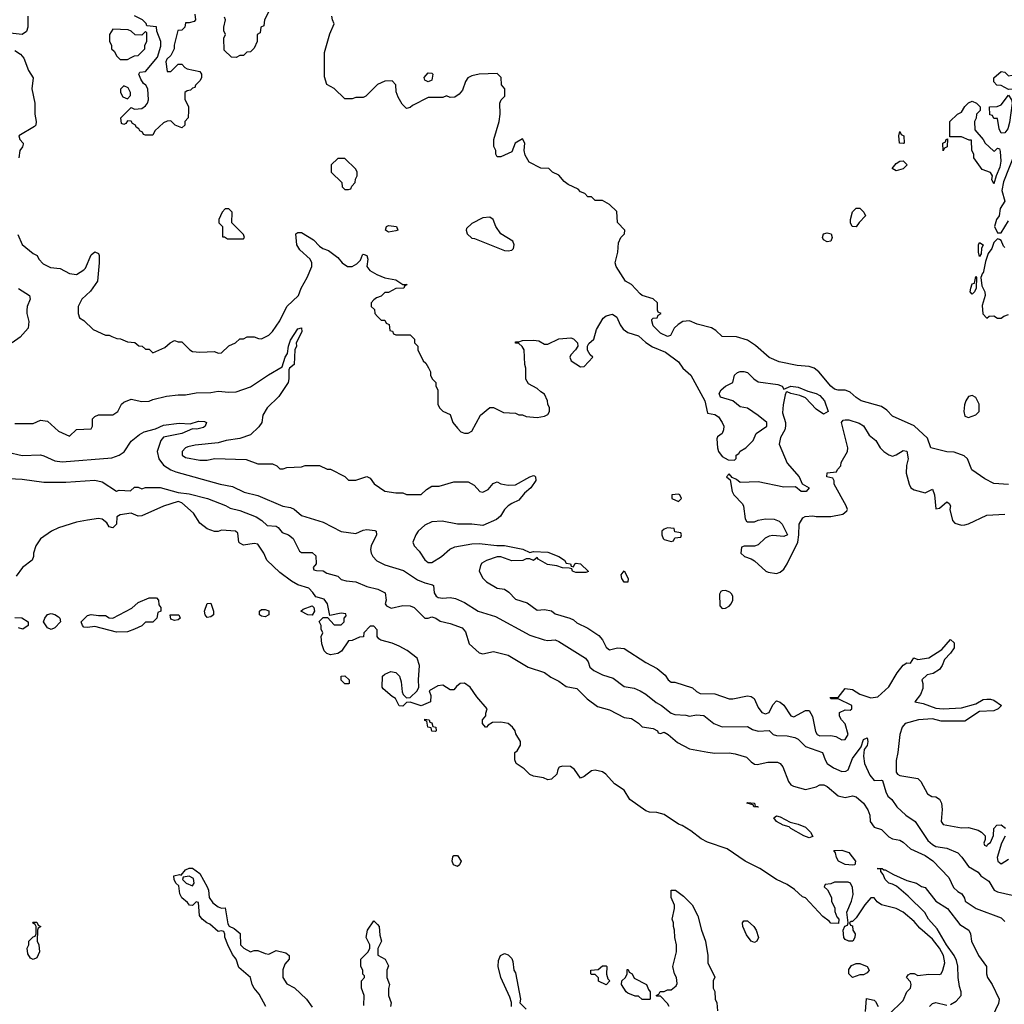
# Model space of a CAD drawing. Header units: inches. Extents: x 2380053 to 2584298, y 380219 to 546618.
# Tile 516 of 656: x 2490516 to 2495947, y 491701 to 497131. Entities that reach past the tile are written whole.
import ezdxf

# ---------------------------------------------------------------- set-up
doc = ezdxf.new("R2010")
doc.units = ezdxf.units.IN
doc.header["$MEASUREMENT"] = 0
doc.layers.add('C4499', color=7, linetype='Continuous')

msp = doc.modelspace()

# ---------------------------------------------------------------- linework, layer by layer
at = {"layer": 'C4499', "color": 2}
for points, elevation in [([(2491918, 497230), (2491866, 497130), (2491862, 497098), (2491846, 497090), (2491842, 497058), (2491826, 497050), (2491826, 497010), (2491810, 496974), (2491790, 496954), (2491768.4, 496951.6), (2491750, 496934), (2491730, 496934), (2491710, 496922), (2491683.6, 496923.6), (2491643.6, 496963.6), (2491642, 497030), (2491652, 497050), (2491642, 497070), (2491642, 497090), (2491652, 497130), (2491645.4, 497145.4)], 46), ([(2491482, 497162), (2491486, 497130), (2491478, 497122), (2491450, 497114), (2491430, 497114), (2491426, 497090), (2491410, 497074), (2491389.1, 497070.9), (2491368.9, 496991.1), (2491368, 496970), (2491350, 496934), (2491327.3, 496912.7), (2491322, 496898), (2491330, 496846), (2491350, 496846), (2491390, 496886), (2491410, 496886), (2491427.3, 496867.3), (2491440.4, 496860.4), (2491510, 496846), (2491518, 496830), (2491518, 496810), (2491510, 496794), (2491486, 496770), (2491482, 496758), (2491470, 496754), (2491458, 496742), (2491440.4, 496739.6), (2491426, 496730), (2491427.3, 496692.7), (2491448, 496650), (2491448, 496630), (2491446, 496590), (2491426, 496570), (2491426, 496550), (2491410, 496534), (2491374, 496550), (2491350, 496574), (2491330, 496572), (2491310, 496562), (2491262, 496518), (2491250, 496494), (2491210, 496494), (2491198, 496498), (2491194, 496510), (2491178, 496518), (2491174, 496530), (2491158, 496538), (2491154, 496550), (2491138, 496558), (2491131.6, 496571.6), (2491110, 496574), (2491102, 496558), (2491090, 496554), (2491078, 496558), (2491074, 496590), (2491130, 496646), (2491150, 496638), (2491190, 496642), (2491210, 496655.3), (2491221, 496670), (2491226, 496690), (2491222, 496750), (2491212, 496770), (2491199.6, 496779.6), (2491183.6, 496803.6), (2491174, 496830), (2491178, 496842), (2491210, 496846), (2491275.3, 496924.7), (2491295.3, 496984.7), (2491294.8, 497010), (2491272.7, 497067.3), (2491270, 497092), (2491218, 497098), (2491214, 497110), (2491194, 497130), (2491150, 497152)], 46), ([(2490560.4, 497150), (2490560.7, 497090), (2490554, 497066), (2490530.5, 497049.5), (2490462.8, 497057.2)], 42), ([(2495970, 494567.7), (2495890, 494574), (2495839.1, 494599.1), (2495768.3, 494648.3), (2495744, 494710), (2495726.2, 494726.2), (2495670, 494745.5), (2495630, 494747.3), (2495542, 494770), (2495523.5, 494823.5), (2495450, 494891), (2495330, 494944.7), (2495298.5, 494978.5), (2495270, 494998.8), (2495158, 495030), (2495130, 495047.3), (2495097.5, 495077.5), (2495083.4, 495083.4), (2495070, 495087.7), (2495030, 495087.7), (2495010, 495094), (2494990, 495110.8), (2494923.8, 495190), (2494897.3, 495210), (2494870, 495219.5), (2494803.9, 495223.9), (2494704.7, 495244.7), (2494650, 495267.7), (2494574.7, 495334.7), (2494530, 495364.4), (2494470, 495382.4), (2494390, 495384.9), (2494356.4, 495416.4), (2494332.1, 495432.1), (2494252.5, 495452.5), (2494210, 495470.7), (2494173.6, 495466.4), (2494148.9, 495451.1), (2494126, 495430), (2494106, 495390), (2494090, 495384.7), (2494050, 495402), (2494010, 495442), (2494002, 495470), (2494002, 495478), (2494010, 495486), (2494032.7, 495487.3), (2494038, 495502), (2494054, 495510), (2494038, 495518), (2494034, 495530), (2494034, 495570), (2494010, 495591), (2493950, 495611), (2493938.8, 495618.8), (2493890, 495671), (2493858, 495690), (2493806, 495770), (2493801, 495790), (2493816, 495850), (2493819.6, 495900.4), (2493832, 495930), (2493852, 495950), (2493854, 495970), (2493812.7, 496012.7), (2493810, 496074), (2493770, 496112), (2493730, 496134), (2493690, 496134), (2493670, 496154), (2493650, 496154), (2493632.7, 496172.7), (2493610, 496182), (2493596, 496196), (2493542, 496222), (2493519.6, 496239.6), (2493490, 496274), (2493454, 496290), (2493434, 496310), (2493390, 496312), (2493325.4, 496345.4), (2493303.6, 496383.6), (2493298, 496410), (2493302, 496450), (2493290, 496474), (2493248.7, 496450), (2493230, 496402), (2493170, 496374), (2493150, 496374), (2493142, 496390), (2493142, 496410), (2493131.6, 496431.6), (2493131.3, 496470), (2493161, 496570), (2493166.8, 496610), (2493164.7, 496670), (2493171.1, 496688.9), (2493191.3, 496710), (2493192, 496730), (2493192, 496750), (2493172.7, 496772.7), (2493171.6, 496811.6), (2493150, 496834), (2493050, 496831), (2493010, 496822), (2492988, 496810), (2492975.3, 496790), (2492958, 496742), (2492940.4, 496719.6), (2492916.4, 496703.6), (2492890, 496702), (2492870, 496712), (2492850, 496702), (2492770, 496702), (2492682.7, 496657.3), (2492670, 496646), (2492650, 496642), (2492625.4, 496665.4), (2492603.6, 496703.6), (2492592.7, 496732.7), (2492591.6, 496771.6), (2492570, 496794), (2492530, 496792), (2492490, 496774), (2492426, 496710), (2492410, 496702), (2492370, 496702), (2492350, 496694), (2492310, 496694), (2492251.1, 496751.1), (2492210, 496774), (2492196.9, 496816.9), (2492198, 496950), (2492227.5, 497052.5), (2492251, 497109), (2492241, 497130), (2492238, 497150)], 46), ([(2490490, 496961.1), (2490520.7, 496940.7), (2490539, 496919), (2490565.5, 496850), (2490591, 496811), (2490583, 496750), (2490598.8, 496670), (2490598.8, 496610), (2490606, 496570), (2490604.7, 496550), (2490597.3, 496542.7), (2490511, 496490), (2490517.3, 496470), (2490536, 496450), (2490535.3, 496444.7), (2490531.3, 496430), (2490517.3, 496410), (2490510.7, 496370)], 42), ([(2496005.6, 496394.4), (2495942.7, 496237.3), (2495932.7, 496190), (2495949.2, 496130), (2495924, 496090), (2495919, 496050), (2495904, 496030), (2495892.7, 495990), (2495910, 495955.3), (2495930, 495955.3), (2495970, 496022)], 46), ([(2490506, 495946), (2490530, 495892), (2490590, 495842), (2490612, 495830), (2490622, 495810), (2490645.4, 495785.4), (2490685.4, 495765.4), (2490738.8, 495758.8), (2490790, 495732), (2490830, 495726), (2490870, 495751.3), (2490878.6, 495761.4), (2490910, 495834.8), (2490930, 495850.7), (2490950, 495842), (2490954.8, 495830), (2490954.8, 495790), (2490944.7, 495690), (2490906.4, 495633.6), (2490858, 495590), (2490838, 495550), (2490838, 495510), (2490846.4, 495486.4), (2490870, 495472), (2490922, 495422), (2490990, 495392), (2491010, 495392), (2491023.6, 495383.6), (2491052.7, 495372.7), (2491071.6, 495371.6), (2491110, 495354), (2491151.6, 495351.6), (2491172.7, 495332.7), (2491191.6, 495331.6), (2491210, 495314), (2491230, 495314), (2491250, 495294), (2491316.4, 495323.6), (2491346, 495350), (2491370, 495362), (2491390, 495354), (2491410, 495354), (2491454, 495310), (2491470, 495302), (2491510, 495298), (2491590, 495302), (2491610, 495292), (2491630, 495294), (2491670, 495332), (2491706, 495350), (2491730, 495372), (2491750, 495372), (2491770, 495382), (2491810, 495382), (2491832.7, 495372.7), (2491850, 495372), (2491890, 495391.3), (2491910, 495411.3), (2491950, 495471.3), (2491989, 495550), (2492054, 495610), (2492069.3, 495650.7), (2492102, 495710), (2492128, 495770), (2492128, 495790), (2492118, 495810), (2492062, 495862), (2492044, 495890), (2492039, 495950), (2492050, 495957.3), (2492070, 495958.4), (2492136.9, 495916.9), (2492170, 495881.6), (2492188.9, 495868.9), (2492218.7, 495858.7), (2492242, 495842), (2492270, 495818.8), (2492294.8, 495790), (2492324.7, 495770), (2492350, 495770.8), (2492376, 495784), (2492395.3, 495804.7), (2492406.3, 495833.7), (2492410, 495838), (2492416.9, 495836.9), (2492431.3, 495830), (2492436, 495810), (2492430.7, 495770), (2492447.3, 495747.3), (2492485.1, 495725.1), (2492530, 495707.3), (2492590, 495697.3), (2492630, 495671), (2492654, 495670), (2492638, 495662), (2492634, 495650), (2492591.6, 495648.4), (2492550, 495626), (2492530, 495626), (2492510, 495606), (2492483.6, 495596.4), (2492470, 495586), (2492454, 495570), (2492454, 495550), (2492472.7, 495532.7), (2492474, 495510), (2492490, 495494), (2492510, 495474), (2492530, 495474), (2492538, 495458), (2492554, 495450), (2492558, 495418), (2492572.7, 495412.7), (2492578, 495398), (2492590, 495394), (2492670, 495394), (2492694, 495370), (2492694, 495350), (2492711.6, 495331.6), (2492712, 495310), (2492742, 495250), (2492756.9, 495236.9), (2492771.3, 495211.3), (2492782, 495190), (2492782, 495170), (2492792, 495150), (2492811.3, 495130), (2492812, 495110), (2492822, 495090), (2492822, 495010), (2492832, 494990), (2492850, 494972), (2492890, 494954), (2492906, 494910), (2492930, 494878), (2492950, 494858), (2492970, 494851.3), (2492990, 494851.3), (2493010, 494862), (2493058, 494950), (2493110, 494992), (2493130, 494992), (2493185.4, 494965.4), (2493250, 494962), (2493270, 494952), (2493290, 494952), (2493310, 494942), (2493370, 494938), (2493410, 494944.7), (2493430, 494954), (2493438, 494970), (2493438, 494990), (2493428.7, 495010), (2493428, 495030), (2493410, 495066), (2493390, 495078), (2493370, 495098), (2493323.1, 495123.1), (2493308.4, 495148.4), (2493308.7, 495210), (2493302, 495230), (2493298, 495310), (2493288.4, 495328.4), (2493270, 495346), (2493250, 495348), (2493250, 495354), (2493270, 495354), (2493290, 495362), (2493350, 495364.7), (2493379.6, 495359.6), (2493410, 495342), (2493430, 495342), (2493490, 495371.3), (2493556.9, 495376.9), (2493570, 495372), (2493592, 495350), (2493594, 495330), (2493582, 495310), (2493556.9, 495283.1), (2493551.3, 495270), (2493558, 495250), (2493610, 495216), (2493630, 495218), (2493678, 495270), (2493663.1, 495283.1), (2493648.4, 495308.4), (2493648, 495330), (2493654.6, 495345.4), (2493682, 495370), (2493698, 495422), (2493734.8, 495485.2), (2493750, 495498.8), (2493786.4, 495506.4), (2493810.6, 495490.6), (2493827.9, 495447.9), (2493844.9, 495424.9), (2493870, 495406), (2493930, 495386.8), (2493970.3, 495350.2), (2494006.5, 495326.5), (2494078.5, 495298.5), (2494150, 495244), (2494174, 495210), (2494217.3, 495170), (2494296, 495030), (2494310, 494962), (2494350, 494954), (2494370, 494940.7), (2494390.6, 494910), (2494399.1, 494890), (2494397.3, 494870), (2494390.7, 494850), (2494364.7, 494830), (2494360.7, 494819.3), (2494364.9, 494770), (2494370.6, 494750.6), (2494390, 494722), (2494423.6, 494703.6), (2494458, 494702), (2494468, 494712), (2494468.7, 494730), (2494482, 494738), (2494490, 494750.8), (2494522, 494770), (2494562, 494810), (2494578, 494850), (2494638, 494890), (2494638, 494910), (2494590, 494948.7), (2494530, 494988), (2494490, 494995.3), (2494449.4, 495029.4), (2494382, 495050), (2494374, 495070), (2494385.2, 495090), (2494408.7, 495110), (2494448.7, 495130), (2494458, 495170), (2494474.6, 495185.4), (2494490, 495191.3), (2494510, 495191.3), (2494530, 495184.7), (2494564.7, 495150), (2494590, 495134.8), (2494698.5, 495118.5), (2494722, 495110), (2494730, 495094), (2494769.1, 495110.9), (2494810, 495104.7), (2494862.8, 495082.8), (2494910, 495070.6), (2494930, 495059.1), (2494955.5, 495030), (2494976, 494970), (2494950, 494956), (2494910, 494983.6), (2494850, 495046), (2494819.3, 495059.3), (2494769, 495069), (2494750, 495078), (2494743.6, 495076.4), (2494738, 495062), (2494726.8, 495006.8), (2494723.5, 494963.5), (2494741, 494910), (2494741, 494890), (2494737.3, 494870), (2494712.8, 494827.2), (2494704.9, 494790), (2494750, 494686), (2494816, 494610), (2494831.6, 494571.6), (2494871.3, 494550), (2494854, 494530), (2494826, 494530), (2494795.3, 494555.3), (2494730, 494554), (2494590, 494582), (2494490, 494579), (2494470, 494595.3), (2494446, 494606), (2494430, 494626), (2494414, 494610), (2494434, 494594), (2494446, 494530), (2494456, 494510), (2494502, 494462), (2494507.9, 494447.9), (2494518, 494378), (2494525.4, 494365.4), (2494530, 494362), (2494570, 494362), (2494588.9, 494371.1), (2494630, 494378), (2494676.9, 494376.9), (2494705.4, 494365.4), (2494722, 494350), (2494752, 494290), (2494730, 494282), (2494670, 494286), (2494650, 494282.7), (2494627.3, 494272.7), (2494590, 494235.3), (2494568.4, 494228.4), (2494512.7, 494227.3), (2494498, 494222), (2494494, 494190), (2494514, 494170), (2494550, 494158), (2494570, 494146), (2494630.7, 494090.7), (2494644.5, 494084.5), (2494690, 494077.3), (2494710, 494084), (2494730, 494101), (2494749.4, 494130), (2494808, 494250), (2494814, 494290), (2494815.3, 494350), (2494836.4, 494383.6), (2494849.1, 494390.9), (2494890, 494394.8), (2494910, 494390.8), (2494990.9, 494390.9), (2495056, 494404), (2495078, 494422), (2495082, 494430), (2495075.3, 494450), (2495008.7, 494570), (2495008, 494588), (2495002, 494602), (2494968, 494610), (2494970, 494632), (2495022, 494638), (2495026, 494650), (2495046, 494670), (2495048, 494690), (2495082, 494750), (2495084, 494770), (2495049, 494910), (2495058, 494922), (2495070, 494924.7), (2495090, 494924.7), (2495146.4, 494906.4), (2495170, 494891), (2495200.7, 494840.7), (2495238, 494810), (2495262, 494770), (2495282, 494750), (2495310, 494731.3), (2495330, 494724.7), (2495350, 494731.3), (2495390, 494756), (2495410, 494751.3), (2495416, 494710), (2495407.5, 494672.5), (2495406, 494630), (2495422, 494570), (2495432, 494550), (2495450, 494538), (2495510, 494522), (2495550, 494542), (2495562.8, 494510), (2495570, 494434), (2495590, 494438), (2495630, 494472), (2495643.6, 494463.6), (2495651.1, 494451.1), (2495646, 494430), (2495661, 494370), (2495674.4, 494354.4), (2495710, 494342.8), (2495730, 494346), (2495750, 494351.3), (2495850, 494398), (2495950, 494404.7)], 42), ([(2495950, 495874), (2495942, 495882), (2495930, 495914), (2495919.6, 495919.6), (2495910, 495922), (2495890, 495902), (2495879, 495870), (2495858, 495842), (2495843.1, 495796.9), (2495830, 495734), (2495826, 495734), (2495818, 495710), (2495823.1, 495663.1), (2495839, 495630), (2495842, 495610), (2495825.6, 495554.4), (2495829.1, 495509.1), (2495850, 495486), (2495863.6, 495496.4), (2495890, 495498), (2495910, 495486), (2495930, 495486), (2495943.6, 495496.4), (2495970, 495506)], 46), ([(2490510, 495648), (2490570.4, 495610.4), (2490574, 495590), (2490557.3, 495550), (2490554.8, 495530), (2490554.8, 495510), (2490567.1, 495467.1), (2490562.8, 495430), (2490519, 495381), (2490474.8, 495350)], 38), ([(2490490, 494904.7), (2490590, 494904.7), (2490630, 494922), (2490670, 494918), (2490730, 494862), (2490790, 494834), (2490830, 494872), (2490910, 494874), (2490918, 494890), (2490918, 494930), (2490930, 494942), (2490950, 494951.3), (2491030, 494952), (2491058, 494970), (2491078, 495010), (2491090, 495022), (2491130, 495038), (2491190, 495026), (2491230, 495026.8), (2491250, 495036), (2491325.6, 495054.4), (2491390, 495062.8), (2491430, 495062.8), (2491490, 495074), (2491570, 495074.8), (2491610, 495082.8), (2491670, 495077.3), (2491710, 495078.8), (2491790, 495106), (2491887.5, 495172.5), (2491963.1, 495216.9), (2491979.5, 495270), (2491993.2, 495290), (2491998.4, 495330), (2492010, 495364.7), (2492050, 495426), (2492070, 495431), (2492072.7, 495410), (2492040.7, 495350), (2492042, 495330), (2492033.4, 495310), (2492030.4, 495230), (2492004.7, 495210), (2491999.8, 495200.2), (2492000.5, 495150), (2491996.3, 495130), (2491946.2, 495053.8), (2491881, 494990), (2491858, 494950), (2491851.3, 494910), (2491834.4, 494885.6), (2491790, 494842), (2491730, 494822), (2491654, 494810), (2491610, 494797.2), (2491484.7, 494784.7), (2491444.1, 494775.9), (2491431.3, 494770), (2491411.3, 494750), (2491411.3, 494730), (2491430, 494716), (2491510, 494702.8), (2491550, 494702.8), (2491590, 494710.8), (2491765.4, 494705.4), (2491830, 494682), (2491910, 494682), (2491934, 494670), (2491950, 494654), (2491970, 494654), (2491990, 494662), (2492070, 494664.7), (2492090, 494672), (2492170, 494672), (2492212.7, 494652.7), (2492230, 494652), (2492310, 494612), (2492330, 494592), (2492370, 494591.3), (2492431.6, 494611.6), (2492450, 494602), (2492471.6, 494571.6), (2492530, 494532), (2492590, 494522), (2492630, 494522), (2492650, 494512), (2492730, 494512), (2492760.2, 494539.8), (2492790, 494558), (2492830, 494558), (2492910, 494582), (2492990, 494582), (2493023.6, 494563.6), (2493054, 494530), (2493070, 494524.7), (2493100.4, 494539.6), (2493127.3, 494572.7), (2493140.4, 494579.6), (2493150, 494582), (2493170, 494572), (2493210, 494564.7), (2493250, 494566), (2493329.3, 494610.7), (2493350, 494618), (2493356, 494616), (2493362, 494610), (2493362.8, 494590), (2493334.8, 494550), (2493299.8, 494520.2), (2493270, 494481.2), (2493230, 494463.7), (2493210.8, 494450), (2493190.8, 494430), (2493167.5, 494392.5), (2493145.4, 494374.6), (2493070, 494342), (2493009.1, 494349.1), (2492930, 494349.2), (2492846.3, 494366.3), (2492790, 494362.7), (2492750, 494344), (2492714.8, 494310), (2492701, 494290), (2492684.7, 494250), (2492692, 494230), (2492719.8, 494199.8), (2492750, 494152), (2492770, 494138), (2492790, 494138), (2492842, 494170), (2492889.4, 494210.6), (2492916.5, 494223.5), (2493010, 494241), (2493050, 494242.8), (2493148, 494232), (2493190, 494232), (2493291.1, 494211.1), (2493330, 494192), (2493350, 494198), (2493430, 494194.8), (2493490.6, 494170.6), (2493522, 494150), (2493530, 494134), (2493554, 494130), (2493558, 494118), (2493570, 494114), (2493578, 494130), (2493586, 494134), (2493610, 494130.8), (2493652.7, 494087.3), (2493638, 494082), (2493583.1, 494083.1), (2493566, 494090), (2493562, 494102), (2493547.3, 494107.3), (2493510, 494108), (2493479.3, 494119.3), (2493427.3, 494127.3), (2493376.4, 494156.4), (2493370, 494166), (2493350, 494149), (2493330, 494158), (2493310, 494158), (2493290.7, 494149.3), (2493230, 494146.6), (2493170, 494169), (2493150, 494169.2), (2493090, 494149.2), (2493065.8, 494134.2), (2493058, 494122), (2493051, 494090), (2493070.7, 494050.7), (2493090.7, 494030.7), (2493150, 493996), (2493190, 493991), (2493214.9, 493974.9), (2493250, 493934.8), (2493315.9, 493915.9), (2493370, 493874.8), (2493410, 493878.8), (2493450, 493871), (2493470, 493854.8), (2493550, 493831), (2493570, 493821), (2493590, 493804.7), (2493650, 493776), (2493710, 493736), (2493730.5, 493710.5), (2493750, 493671.3), (2493761.4, 493661.4), (2493770, 493656), (2493813.6, 493666.4), (2493850, 493662.8), (2493970, 493586), (2494032.8, 493552.8), (2494075.9, 493515.9), (2494092, 493490), (2494110, 493478), (2494130, 493478), (2494226.8, 493446.8), (2494250, 493426), (2494270, 493416), (2494350, 493414), (2494430, 493386), (2494450, 493386), (2494530, 493402.8), (2494550, 493398.8), (2494567.1, 493387.1), (2494590, 493338), (2494610, 493311), (2494630, 493302.8), (2494650, 493311.3), (2494670, 493352), (2494690, 493374), (2494710, 493366.8), (2494730, 493350.8), (2494770, 493291.3), (2494786, 493286), (2494850, 493321), (2494870, 493322), (2494888.4, 493288.4), (2494905.8, 493205.8), (2494914.8, 493190), (2494930, 493181.6), (2494990, 493183.8), (2495017.6, 493177.6), (2495050, 493160.7), (2495070, 493161), (2495085.2, 493190), (2495070, 493248), (2495048.7, 493270), (2495038, 493290), (2495038, 493310), (2495070, 493324.7), (2495096.4, 493323.6), (2495106, 493330), (2495106, 493350), (2495030, 493386), (2494990, 493386), (2494987.3, 493392.7), (2495030, 493394), (2495070, 493442), (2495110, 493438), (2495150, 493411.3), (2495210, 493391.3), (2495250, 493396), (2495310, 493452), (2495355.3, 493530), (2495390, 493571.3), (2495410, 493584.7), (2495430, 493582), (2495448.4, 493611.6), (2495470, 493602), (2495530, 493611.3), (2495602, 493658), (2495650, 493714), (2495670, 493694), (2495670, 493668), (2495650, 493638), (2495616.9, 493603.1), (2495604.7, 493570), (2495590, 493548), (2495554.4, 493525.6), (2495522, 493518), (2495492, 493490), (2495498, 493470), (2495496.9, 493443.1), (2495484.7, 493410), (2495454, 493370), (2495499.8, 493359.8), (2495570, 493334.8), (2495610, 493331), (2495710, 493336), (2495790, 493358), (2495830, 493382), (2495850, 493384.7), (2495870, 493384.7), (2495890, 493378), (2495932, 493350), (2495914, 493330), (2495890, 493319), (2495810, 493315.3), (2495730, 493262), (2495598, 493262), (2495550, 493276), (2495474, 493270), (2495401, 493250), (2495382.8, 493230), (2495370.6, 493190), (2495360.4, 493090), (2495350, 493046), (2495350, 492982), (2495358, 492970), (2495370, 492962.8), (2495470, 492946), (2495486, 492930), (2495522.5, 492862.5), (2495547.1, 492847.1), (2495570, 492844.7), (2495590, 492832), (2495601, 492810), (2495604.7, 492775.3), (2495598, 492710), (2495610, 492692), (2495710, 492674.8), (2495750, 492676), (2495802, 492662), (2495822, 492650), (2495842, 492630), (2495842, 492610), (2495834, 492590), (2495838, 492578), (2495850, 492574), (2495855.3, 492584.7), (2495870, 492594), (2495887.3, 492632.7), (2495888.9, 492671.1), (2495906, 492690), (2495930, 492691.3), (2495952.7, 492672.7)], 38), ([(2490450, 494746.8), (2490530, 494727.3), (2490630, 494730.8), (2490650, 494726.8), (2490710, 494699.1), (2490750, 494692.7), (2491024.4, 494715.6), (2491064, 494730), (2491091.5, 494748.5), (2491130, 494806), (2491176.5, 494843.5), (2491202, 494858), (2491265.6, 494874.4), (2491310, 494894.8), (2491394.8, 494905.2), (2491457.2, 494902.8), (2491502, 494918), (2491536.1, 494916.1), (2491546, 494910), (2491538.8, 494890), (2491530, 494882.7), (2491493.6, 494873.6), (2491470, 494875.3), (2491410.2, 494849.8), (2491310, 494829.4), (2491294.9, 494810), (2491274, 494750), (2491284, 494710), (2491310, 494674), (2491348.8, 494648.8), (2491377.7, 494637.7), (2491622, 494570), (2491690, 494556.3), (2491753.6, 494526.4), (2491830, 494506.8), (2491967.5, 494447.5), (2492010, 494441), (2492030, 494431.3), (2492070, 494396), (2492190, 494361), (2492290, 494308.2), (2492370, 494297.1), (2492410, 494315.5), (2492430, 494319.1), (2492474.4, 494314.4), (2492482, 494310), (2492484.7, 494290), (2492454.8, 494230), (2492450.7, 494210), (2492454, 494190), (2492464, 494170), (2492486.5, 494146.5), (2492530, 494124.9), (2492632.7, 494092.7), (2492710, 494042), (2492750, 494024.9), (2492793.7, 494013.7), (2492798, 494010), (2492802, 493970), (2492812.5, 493952.5), (2492825.1, 493945.1), (2492850, 493940.4), (2492890, 493944), (2492919.8, 493939.8), (2492970, 493918), (2493044.7, 493870), (2493140.7, 493840.7), (2493330, 493737.3), (2493409, 493711), (2493430, 493706.8), (2493468.9, 493711.1), (2493490, 493702.8), (2493636, 493610), (2493650.8, 493590), (2493661.4, 493561.4), (2493682.5, 493542.5), (2493730, 493518.8), (2493790, 493500.7), (2493850, 493454.8), (2493904.5, 493444.5), (2493938, 493430), (2493970, 493411), (2494026, 493366), (2494056, 493350), (2494110, 493306.8), (2494130, 493298.8), (2494190, 493296), (2494210, 493291), (2494250, 493297.3), (2494290, 493293.4), (2494344.7, 493250), (2494390, 493230.8), (2494530, 493234), (2494557.6, 493217.6), (2494590, 493208.4), (2494650.5, 493210.5), (2494671.3, 493190), (2494690, 493183), (2494750, 493181.6), (2494792.4, 493172.4), (2494810, 493164), (2494850, 493123.8), (2494944.7, 493090), (2494958.4, 493050), (2494970.4, 493030), (2495004.6, 493004.6), (2495050, 492985.7), (2495073, 492987), (2495085.8, 492994.2), (2495110, 493056), (2495158, 493122), (2495170, 493162), (2495191.3, 493171.3), (2495194.8, 493150), (2495190, 493128.7), (2495173.7, 493106.3), (2495170.3, 493069.7), (2495176, 493030), (2495205.7, 492965.7), (2495230, 492935.5), (2495270, 492938), (2495274.8, 492934.8), (2495292.8, 492872.8), (2495304, 492850), (2495326.8, 492830), (2495354.8, 492790), (2495404.2, 492744.2), (2495454.8, 492710), (2495525.2, 492605.2), (2495550, 492582), (2495570, 492572), (2495630, 492563), (2495690, 492536.3), (2495713.3, 492513.3), (2495750, 492460.7), (2495802, 492430), (2495818, 492410), (2495861.1, 492381.1), (2495891.3, 492330), (2495910, 492320.7), (2495990, 492303)], 34), ([(2490346.8, 494606.8), (2490530, 494597.3), (2490650, 494580.7), (2490770, 494580.7), (2490930, 494591), (2490970, 494582), (2491050, 494532), (2491064, 494536), (2491127.3, 494532.7), (2491150, 494554), (2491170, 494554), (2491190, 494544.7), (2491210, 494551.3), (2491290, 494550.7), (2491390, 494524), (2491450, 494515.5), (2491551.3, 494490), (2491651.8, 494451.8), (2491677.5, 494437.5), (2491730, 494424.9), (2491821, 494390), (2491852, 494370), (2491881, 494341), (2491930, 494338), (2491942, 494330), (2491964, 494304), (2491998, 494290), (2492024.7, 494270), (2492059.6, 494199.6), (2492070, 494192), (2492130, 494192), (2492150, 494174), (2492152, 494130), (2492134, 494110), (2492138, 494098), (2492152.7, 494092.7), (2492190, 494091.3), (2492210, 494078), (2492270, 494062), (2492290, 494044.7), (2492316, 494036), (2492370, 494030.8), (2492430, 494006), (2492492, 493990), (2492531, 493970), (2492538, 493930), (2492532, 493910), (2492539.6, 493899.6), (2492565.4, 493885.4), (2492630, 493901), (2492670, 493898.8), (2492691, 493890), (2492750, 493831.3), (2492770, 493831.3), (2492790, 493838), (2492810.9, 493830.9), (2492834.8, 493814.8), (2492890, 493802), (2492957.1, 493777.1), (2492974.6, 493754.6), (2492994.8, 493690), (2493050, 493638.8), (2493070, 493634.8), (2493130, 493646), (2493210, 493626.8), (2493321.1, 493561.1), (2493410, 493531), (2493445.2, 493505.2), (2493490, 493484), (2493530, 493454.8), (2493590, 493442.8), (2493646.7, 493386.7), (2493703.5, 493343.5), (2493770, 493326), (2493850, 493282.8), (2493890, 493277.3), (2493930, 493250.8), (2493950, 493231), (2494010, 493222), (2494034, 493210), (2494038, 493198), (2494050, 493194), (2494070, 493202), (2494092, 493190), (2494145.2, 493145.2), (2494210, 493111), (2494310.9, 493090.9), (2494350, 493086.8), (2494430, 493087.7), (2494462.5, 493082.5), (2494524.5, 493064.5), (2494550, 493038), (2494570, 493026), (2494583.5, 493023.5), (2494643.2, 493036.8), (2494695.9, 493035.9), (2494711.3, 493030), (2494724.7, 493010), (2494756, 492930), (2494770, 492911.3), (2494783.5, 492903.5), (2494850, 492886.8), (2494910, 492901), (2494930, 492910.8), (2494951.3, 492911.3), (2494970, 492902), (2495030.9, 492850.9), (2495070, 492841), (2495110, 492850.8), (2495130, 492844.7), (2495170.8, 492810), (2495194.4, 492774.4), (2495205.2, 492745.2), (2495207.7, 492710), (2495230, 492678.8), (2495270, 492666), (2495310, 492624.9), (2495330, 492614), (2495370, 492606), (2495390, 492594.8), (2495430, 492558.8), (2495510, 492522), (2495551.9, 492491.9), (2495640.5, 492400.5), (2495666.2, 492346.2), (2495690, 492322.8), (2495712, 492310), (2495726.8, 492286.8), (2495731.3, 492270), (2495791, 492230), (2495930, 492178), (2495950, 492158)], 30), ([(2495310, 491644.7), (2495390, 491722), (2495408.7, 491770), (2495428.9, 491791.1), (2495434, 491810), (2495430, 491826), (2495408, 491850), (2495416.4, 491863.6), (2495430, 491871), (2495450.7, 491870.7), (2495470, 491861), (2495530, 491866.8), (2495590, 491866), (2495598, 491870), (2495608.7, 491890), (2495619.3, 491930), (2495611.5, 491970), (2495589.6, 492010), (2495550, 492060.9), (2495481.7, 492121.7), (2495450, 492158), (2495390, 492209), (2495350, 492229), (2495270, 492249.2), (2495246.6, 492266.6), (2495230, 492288.7), (2495210, 492288.7), (2495178, 492250), (2495130, 492178), (2495110, 492158), (2495102, 492158), (2495094, 492150), (2495098, 492138), (2495110, 492134), (2495112, 492110), (2495124.7, 492090), (2495122, 492070), (2495112, 492050), (2495090, 492048.7), (2495070, 492058), (2495062, 492070), (2495058, 492110), (2495067.3, 492132.7), (2495082, 492138), (2495086, 492150), (2495078, 492210), (2495104, 492270), (2495112.5, 492307.5), (2495110, 492346), (2495098, 492370), (2495085.4, 492374.6), (2495010, 492375.3), (2494990, 492366), (2494958, 492362), (2494954, 492350), (2494972, 492332), (2494994, 492290), (2494994, 492270), (2495011.6, 492231.6), (2495012.7, 492212.7), (2495023.6, 492183.6), (2495034, 492170), (2495032.7, 492147.3), (2494990, 492148), (2494980.4, 492160.4), (2494945.6, 492185.6), (2494850, 492288), (2494834.6, 492294.6), (2494790, 492335.3), (2494750, 492362), (2494690, 492388.7), (2494598, 492450), (2494518, 492490), (2494418, 492558), (2494310, 492595.3), (2494274.6, 492614.6), (2494218, 492658), (2494170, 492688), (2494150, 492695.3), (2494070, 492748), (2494030, 492759), (2493990, 492761.2), (2493970, 492769), (2493882, 492830), (2493850, 492882), (2493797.5, 492917.5), (2493748.7, 492970), (2493730, 492984), (2493690, 492993.2), (2493670, 492989), (2493630, 492958), (2493610, 492948), (2493576.5, 492996.5), (2493553.6, 493013.6), (2493510, 493015.3), (2493491.6, 493008.4), (2493483.6, 492996.4), (2493478, 492970), (2493450, 492942), (2493430, 492939), (2493406, 492950), (2493350, 492959), (2493330, 492968.7), (2493299.5, 492999.5), (2493255.3, 493030), (2493248, 493050), (2493248, 493090), (2493260.4, 493099.6), (2493278, 493130), (2493278, 493150), (2493253.2, 493193.2), (2493248.7, 493210), (2493234, 493230), (2493210, 493249), (2493170, 493257.2), (2493124.7, 493255.3), (2493099.6, 493240.4), (2493091, 493229), (2493086, 493230), (2493068, 493250), (2493068, 493270), (2493087.3, 493292.7), (2493087.3, 493307.3), (2493095.3, 493330), (2493037.5, 493397.5), (2493001.2, 493450), (2492970, 493472.3), (2492944.7, 493470), (2492925.2, 493454.8), (2492910, 493435.3), (2492890, 493435.3), (2492850, 493462), (2492822, 493458), (2492774, 493430), (2492783.6, 493403.6), (2492782, 493370), (2492730, 493348), (2492670, 493368), (2492650, 493366), (2492630, 493346), (2492610, 493348), (2492588.4, 493388.4), (2492570, 493398), (2492520.2, 493440.2), (2492515.3, 493450), (2492518, 493510), (2492530, 493522), (2492563.1, 493536.9), (2492590, 493532), (2492611.3, 493510), (2492619.8, 493479.8), (2492625.4, 493425.4), (2492632, 493410), (2492650, 493392), (2492670, 493394), (2492708, 493430), (2492718, 493450), (2492715.3, 493490), (2492722, 493570), (2492708, 493610), (2492652.5, 493652.5), (2492610, 493677.2), (2492570, 493693.2), (2492508.9, 493708.9), (2492496.4, 493716.4), (2492488, 493730), (2492487.3, 493767.3), (2492470, 493786), (2492450, 493786), (2492414, 493750), (2492412.7, 493727.3), (2492390, 493726), (2492350, 493708), (2492330, 493706), (2492290.7, 493649.3), (2492270, 493635.3), (2492230, 493628), (2492210, 493635.3), (2492195.3, 493650), (2492182, 493690), (2492178, 493730), (2492188, 493750), (2492178, 493770), (2492178, 493790), (2492168.4, 493811.6), (2492190, 493834), (2492214, 493834), (2492250, 493794), (2492290, 493794), (2492306, 493810), (2492306, 493830), (2492316.4, 493843.6), (2492315.3, 493855.3), (2492290, 493858), (2492226, 493846), (2492213.2, 493910), (2492194.8, 493934.8), (2492149.1, 493949.1), (2492132.9, 493972.9), (2492110, 493995.3), (2492050, 494015.3), (2492014.6, 494034.6), (2491950, 494082), (2491879, 494150), (2491862, 494190), (2491830, 494238), (2491810, 494242), (2491750, 494234), (2491730, 494244), (2491724, 494250), (2491719, 494299), (2491706, 494310), (2491630, 494315.3), (2491610, 494309), (2491590, 494309), (2491550, 494324), (2491510, 494355.3), (2491475.3, 494410), (2491410, 494466), (2491390, 494473.2), (2491310, 494447.6), (2491190, 494395.6), (2491170, 494393.6), (2491130, 494409.4), (2491070, 494401.2), (2491051.3, 494390), (2491050.6, 494349.4), (2491030.5, 494329.5), (2491010, 494335.3), (2490996, 494356), (2490970, 494377.2), (2490950, 494380.9), (2490890, 494372), (2490830, 494359.3), (2490730.9, 494329.1), (2490692, 494310), (2490631, 494269), (2490604.7, 494230), (2490591.3, 494190), (2490591.3, 494170), (2490584.7, 494150), (2490532, 494110), (2490497.1, 494062.9)], 30), ([(2490490, 493834), (2490528, 493832), (2490562, 493810), (2490562, 493790), (2490534, 493770), (2490510, 493778)], 30), ([(2495951.1, 492628.9), (2495930.9, 492589.1), (2495907.7, 492510), (2495910.9, 492490.9), (2495930, 492476), (2495970, 492501)], 38), ([(2491873.2, 491690), (2491837.6, 491757.6), (2491809.2, 491790), (2491799, 491810), (2491789, 491850), (2491725.1, 491905.1), (2491709.6, 491949.6), (2491690, 491975.3), (2491664, 492030), (2491648, 492072), (2491648, 492088), (2491642, 492102), (2491630, 492106), (2491610, 492102), (2491564, 492144), (2491548, 492150), (2491522, 492170), (2491508.7, 492191.3), (2491502, 492262), (2491490, 492266), (2491470, 492246), (2491452, 492248), (2491442, 492262), (2491410, 492288.7), (2491399, 492310), (2491394.6, 492354.6), (2491378, 492370), (2491368, 492390), (2491366, 492410), (2491396.9, 492416.9), (2491407.3, 492412.7), (2491430, 492442), (2491450, 492451.3), (2491470, 492451.3), (2491510, 492422), (2491551, 492350), (2491558, 492330), (2491562, 492290), (2491581.4, 492261.4), (2491610, 492238), (2491630, 492232), (2491650, 492234), (2491664.7, 492144.7), (2491671.6, 492131.6), (2491699.8, 492119.8), (2491732.7, 492092.7), (2491734, 492030), (2491752, 492010), (2491790, 491991.3), (2491810, 491998), (2491830, 491998), (2491870, 491981), (2491890, 491978), (2491930, 491998), (2491984.7, 491984.7), (2492002, 491970), (2492002, 491950), (2491978, 491922), (2491967.7, 491892.3), (2491967.3, 491850), (2491990, 491814.8), (2492032.3, 491792.3), (2492098.8, 491730), (2492130, 491686)], 30), ([(2495650, 491700.7), (2495681.2, 491718.8), (2495709, 491750), (2495709.4, 491770), (2495699.7, 491799.7), (2495692, 491850), (2495690.9, 491910.9), (2495683, 491943), (2495669.7, 491970), (2495627.4, 492030), (2495577.3, 492117.3), (2495529.6, 492170), (2495508.2, 492208.2), (2495416.9, 492296.9), (2495351.9, 492351.9), (2495330, 492364.5), (2495309.2, 492370), (2495289.3, 492390), (2495278, 492418), (2495266, 492434), (2495266, 492446), (2495246, 492450), (2495274, 492450), (2495282, 492442), (2495290, 492442), (2495336.4, 492416.4), (2495410, 492384.9), (2495462, 492370), (2495490, 492351), (2495510, 492344.7), (2495570, 492270.8), (2495634, 492230), (2495702, 492142), (2495751, 492110), (2495761, 492090), (2495766.8, 492050), (2495804, 491970), (2495848, 491910), (2495848.4, 491870), (2495853.4, 491850), (2495880.7, 491810), (2495918.8, 491730), (2495914.4, 491705.6), (2495863.6, 491596.4)], 26), ([(2494098, 491690), (2494090, 491706), (2494050, 491746), (2494030, 491746), (2494026, 491750), (2494042, 491758), (2494048.4, 491771.6), (2494070, 491772), (2494090, 491782), (2494110, 491782), (2494137.2, 491802.8), (2494143.1, 491816.9), (2494139, 491850), (2494128.7, 491870), (2494119, 491910), (2494139, 491990), (2494139, 492030), (2494129.1, 492069.1), (2494128.7, 492110), (2494122, 492130), (2494122, 492150), (2494115.3, 492170), (2494128, 492230), (2494127.3, 492247.3), (2494108.7, 492290), (2494108.7, 492331.3), (2494134, 492330), (2494178, 492298), (2494224.7, 492250), (2494256, 492190), (2494276, 492110), (2494298, 492050), (2494311.3, 491970), (2494312, 491930), (2494351.1, 491851.1), (2494342, 491830), (2494342, 491790), (2494351.1, 491771.1), (2494352, 491730), (2494362, 491710), (2494365.4, 491665.4)], 30), ([(2492414, 491694), (2492415.3, 491750), (2492402, 491790), (2492402, 491830), (2492418, 491850), (2492418, 491858), (2492408.4, 491868.4), (2492408, 491890), (2492398, 491910), (2492398, 491950), (2492438, 491990), (2492448, 492010), (2492448, 492030), (2492428, 492070), (2492435.3, 492110), (2492470, 492162), (2492490, 492142), (2492498, 492130), (2492502, 492082), (2492510.8, 492050), (2492491.6, 492008.4), (2492492, 491972), (2492532, 491950), (2492550, 491914), (2492542, 491890), (2492542, 491850), (2492556, 491810), (2492550.9, 491789.1), (2492551, 491750), (2492564.7, 491710), (2492562, 491690)], 30), ([(2493228.7, 491690), (2493228.4, 491711.6), (2493220.2, 491740.2), (2493169.5, 491849.5), (2493155.3, 491910), (2493156.4, 491943.6), (2493168.7, 491971.3), (2493190, 491982), (2493210, 491974), (2493230, 491954), (2493236.9, 491936.9), (2493242, 491890), (2493250, 491874), (2493278, 491730), (2493274, 491710), (2493310, 491674)], 30), ([(2495182, 491662), (2495186, 491734), (2495230, 491724.7), (2495236.8, 491716.8), (2495251.3, 491690)], 30), ([(2495534, 491690), (2495550, 491706), (2495570, 491710.8), (2495630, 491697.3)], 26)]:
    msp.add_lwpolyline(points, dxfattribs=dict(at, elevation=elevation))
for points, elevation in [([(2491030, 497078), (2491012, 497050), (2491012, 497010), (2491022, 496990), (2491022, 496970), (2491036.9, 496956.9), (2491052, 496930), (2491070, 496912), (2491110, 496912), (2491130, 496922), (2491150, 496932), (2491170, 496934), (2491206, 496970), (2491206, 496990), (2491218, 497010), (2491218, 497058), (2491210, 497066), (2491190, 497046), (2491152.7, 497047.3), (2491130, 497068), (2491114.6, 497074.6)], 46), ([(2492770, 496788.7), (2492750, 496798), (2492747.5, 496812.5), (2492770, 496838.8), (2492790, 496836), (2492794, 496830), (2492790, 496798)], 46), ([(2495970, 496822), (2495990, 496824.7), (2495998, 496818), (2496004, 496790), (2496004, 496770), (2495990, 496748.7), (2495970, 496746), (2495930, 496768), (2495906, 496770), (2495888.4, 496788.4), (2495888.7, 496810), (2495930, 496844.7), (2495950, 496842)], 46), ([(2491090, 496766), (2491072.7, 496747.3), (2491072, 496730), (2491085.4, 496705.4), (2491110, 496694), (2491127.3, 496712.7), (2491128, 496730), (2491114.6, 496754.6)], 46), ([(2495893.2, 496406.8), (2495910, 496422), (2495919.6, 496419.6), (2495924.7, 496404.7), (2495928, 496350), (2495923, 496317), (2495902, 496270), (2495890, 496226), (2495878, 496250), (2495882, 496270), (2495870, 496288), (2495825.6, 496305.6), (2495778, 496370), (2495778, 496390), (2495768, 496410), (2495766, 496466), (2495754, 496466), (2495710, 496486), (2495646, 496486), (2495646, 496570), (2495688, 496610), (2495710, 496622), (2495730, 496652), (2495750, 496672), (2495770, 496682), (2495794, 496670), (2495814, 496650), (2495814, 496630), (2495794, 496610), (2495791.6, 496588.4), (2495782, 496570), (2495783.6, 496523.6), (2495830.9, 496470.9), (2495842, 496450), (2495887.5, 496407.5)], 46), ([(2495930, 496506), (2495919, 496530), (2495910, 496586), (2495890, 496586), (2495882, 496602), (2495867.3, 496607.3), (2495866, 496650), (2495907.3, 496652.7), (2495930, 496662), (2495970, 496714), (2495986, 496690), (2495990.8, 496670), (2495975.3, 496564.7), (2495966, 496530), (2495950, 496508)], 46), ([(2495390, 496448), (2495368, 496450), (2495366, 496490), (2495370, 496514), (2495378, 496498), (2495392, 496490), (2495394, 496450)], 46), ([(2495610, 496408), (2495608, 496450), (2495622, 496458), (2495626, 496470), (2495634, 496474), (2495632, 496430), (2495618, 496422)], 46), ([(2492310, 496366), (2492270, 496366), (2492234, 496330), (2492234, 496290), (2492292.7, 496232.7), (2492294, 496210), (2492310, 496194), (2492330, 496194), (2492342, 496198), (2492347.3, 496212.7), (2492367.3, 496232.7), (2492368.4, 496251.6), (2492378, 496270), (2492378, 496290), (2492370, 496306)], 46), ([(2495350, 496298), (2495328.7, 496310), (2495350, 496338), (2495370, 496351.3), (2495390, 496352), (2495412, 496330), (2495390, 496308.7)], 46), ([(2491670, 496088), (2491650, 496088), (2491632, 496070), (2491614, 496030), (2491614, 496010), (2491634, 495990), (2491634, 495934), (2491646, 495934), (2491662, 495922), (2491750, 495922), (2491755.3, 495930), (2491750, 495946), (2491686, 496010), (2491688, 496070)], 46), ([(2495130, 495988.7), (2495108, 495990), (2495098, 496010), (2495098, 496030), (2495110, 496072), (2495130, 496091.3), (2495150, 496092), (2495171.3, 496070), (2495182, 496050), (2495146.8, 496013.2)], 46), ([(2493110, 496042), (2493070, 496038), (2493010, 496008), (2492981, 495979), (2492978, 495970), (2492984.7, 495950), (2493010, 495926), (2493024.7, 495924.7), (2493190, 495858.8), (2493210, 495856), (2493230, 495861), (2493239, 495870), (2493244, 495890), (2493235.3, 495910), (2493169.3, 495949.3), (2493142, 495990), (2493128, 496030)], 46), ([(2492550, 495959.3), (2492534, 495970), (2492539, 495990), (2492550, 495996.3), (2492594, 495990), (2492602, 495970), (2492590, 495966)], 42), ([(2494970, 495905.2), (2494950, 495918), (2494944, 495930), (2494949.4, 495950.6), (2494970, 495956), (2494992, 495950), (2494998, 495930), (2494990, 495909)], 46), ([(2495810, 495826), (2495804, 495850), (2495804, 495890), (2495810, 495902), (2495831.3, 495890), (2495822, 495870), (2495819.6, 495840.4)], 46), ([(2495770, 495618), (2495758, 495630), (2495762, 495650), (2495770, 495674), (2495782, 495678), (2495790, 495714), (2495794, 495710), (2495792, 495650), (2495782, 495630)], 46), ([(2495770, 495059), (2495750, 495053.2), (2495734.8, 495030), (2495727.5, 495007.5), (2495724, 494970), (2495730, 494944.7), (2495750, 494938), (2495770, 494944.7), (2495790, 494952), (2495808, 494970), (2495808.7, 495010), (2495790, 495048)], 50), ([(2494150, 494515.3), (2494114, 494510), (2494114, 494490), (2494150, 494474), (2494166, 494490), (2494158, 494510)], 42), ([(2494090, 494328), (2494070, 494322), (2494058, 494310), (2494058, 494290), (2494064.7, 494270), (2494070, 494264.7), (2494110, 494254), (2494122, 494258), (2494130, 494274), (2494162, 494278), (2494166, 494290), (2494162, 494302), (2494130, 494306), (2494126, 494326)], 42), ([(2493870, 494029.2), (2493850, 494029.5), (2493838, 494050), (2493834, 494070), (2493850, 494092), (2493873, 494050)], 38), ([(2494410, 493984), (2494390, 493982), (2494382.8, 493977.2), (2494376.9, 493963.1), (2494378, 493898), (2494390, 493884.7), (2494410, 493886), (2494430, 493896), (2494441.2, 493910), (2494449.2, 493930), (2494449, 493950), (2494444, 493964), (2494433.6, 493973.6)], 42), ([(2491050, 493754), (2490930, 493785.2), (2490890, 493779), (2490870, 493782), (2490862, 493790), (2490855.3, 493810), (2490890, 493844.7), (2490910, 493851.3), (2490950, 493844.7), (2490990, 493844.7), (2491010, 493832), (2491030, 493831.3), (2491134.8, 493885.2), (2491170, 493918), (2491230, 493942), (2491270, 493942), (2491282, 493930), (2491283.6, 493903.6), (2491294, 493890), (2491294, 493870), (2491278, 493862), (2491272, 493830), (2491250, 493809), (2491210, 493808), (2491190, 493788.7), (2491150, 493769.2), (2491110, 493756)], 30), ([(2491550, 493835.3), (2491539, 493850), (2491535.3, 493870), (2491550, 493912), (2491570, 493914), (2491584.7, 493870), (2491584.7, 493850), (2491570, 493839)], 30), ([(2492130, 493848), (2492106, 493850), (2492066, 493870), (2492080.4, 493879.6), (2492130, 493898), (2492138, 493890), (2492142, 493870)], 30), ([(2490690, 493768), (2490670, 493778), (2490648, 493810), (2490654, 493830), (2490669.3, 493850.7), (2490690, 493856), (2490710, 493851), (2490730, 493838), (2490738, 493830), (2490741, 493810), (2490710, 493777.2)], 30), ([(2491370, 493818), (2491350, 493826), (2491346, 493850), (2491394, 493850), (2491402, 493830), (2491390, 493822)], 30), ([(2491870, 493838), (2491850, 493842), (2491838, 493850), (2491838, 493870), (2491850, 493878), (2491870, 493878), (2491890, 493871.3), (2491890, 493848.7)], 30), ([(2492330, 493468), (2492310, 493468.7), (2492290, 493488), (2492288.7, 493511.3), (2492310, 493512), (2492334, 493490), (2492334, 493470)], 30), ([(2492810, 493206), (2492790, 493208), (2492786, 493226), (2492768, 493230), (2492762, 493262), (2492750, 493266), (2492750, 493274), (2492774, 493270), (2492778, 493258), (2492790, 493254), (2492794, 493234), (2492812, 493230), (2492814, 493210)], 30), ([(2494572.7, 492792.7), (2494587.3, 492792.7), (2494590, 492788.7), (2494566, 492790), (2494562, 492802), (2494526, 492810), (2494530, 492814), (2494570, 492810.7)], 26), ([(2494870, 492619), (2494842, 492630), (2494769, 492670), (2494760.2, 492680.2), (2494728, 492690), (2494690, 492709.3), (2494675.3, 492730), (2494690, 492741), (2494710, 492736), (2494765.4, 492705.4), (2494810, 492694), (2494850, 492677.3), (2494877.3, 492650), (2494890, 492626)], 26), ([(2495110, 492467.8), (2495070, 492472.3), (2495033.2, 492490), (2495020.9, 492510), (2495016.4, 492536.4), (2495006, 492550), (2495050.8, 492550.8), (2495090, 492538), (2495126, 492490), (2495122, 492470)], 26), ([(2492930, 492462), (2492909.6, 492469.6), (2492901.2, 492490), (2492904.7, 492515.3), (2492910, 492522), (2492930, 492522), (2492951.3, 492491.3), (2492942, 492470)], 30), ([(2491450, 492408), (2491418, 492402), (2491414, 492390), (2491434, 492370), (2491470, 492354), (2491478, 492370), (2491475.3, 492395.3)], 30), ([(2494570, 492042), (2494550, 492048.7), (2494524.1, 492084.1), (2494504, 492130), (2494502, 492150), (2494510, 492162), (2494530, 492162), (2494564.7, 492130), (2494578, 492110), (2494591.3, 492070), (2494582, 492050)], 30), ([(2490590, 491948), (2490576.4, 491956.4), (2490560.4, 491980.4), (2490558, 492010), (2490566, 492030), (2490566, 492050), (2490590, 492074), (2490602, 492078), (2490606, 492090), (2490606, 492130), (2490602, 492142), (2490586, 492150), (2490590, 492154), (2490610, 492154), (2490618, 492138), (2490632, 492130), (2490618, 492122), (2490614, 492110), (2490612, 492050), (2490622, 492030), (2490624.7, 491990), (2490610, 491958)], 30), ([(2493750, 491809), (2493709.3, 491829.3), (2493708, 491848), (2493690, 491866), (2493670, 491866), (2493666, 491870), (2493666, 491890), (2493707.3, 491892.7), (2493730, 491914), (2493750, 491914), (2493754, 491910), (2493752.7, 491867.3), (2493761, 491841), (2493771.3, 491830)], 30), ([(2493950, 491728), (2493930, 491746), (2493910, 491746), (2493870, 491762), (2493862, 491770), (2493835.3, 491810), (2493838, 491830), (2493858, 491850), (2493866, 491870), (2493867.3, 491892.7), (2493872.7, 491892.7), (2493878, 491878), (2493894, 491870), (2493905.4, 491845.4), (2493974, 491810), (2493983.6, 491783.6), (2493994, 491770), (2493994, 491730), (2493990, 491728)], 30), ([(2495110, 491848.7), (2495089.3, 491870), (2495090, 491894), (2495104.7, 491915.3), (2495130, 491926), (2495150, 491926), (2495191.3, 491910), (2495201, 491890), (2495190, 491875.3), (2495170, 491864), (2495150, 491864)], 30)]:
    msp.add_lwpolyline(points, close=True, dxfattribs=dict(at, elevation=elevation))

doc.saveas('drawing.dxf')
